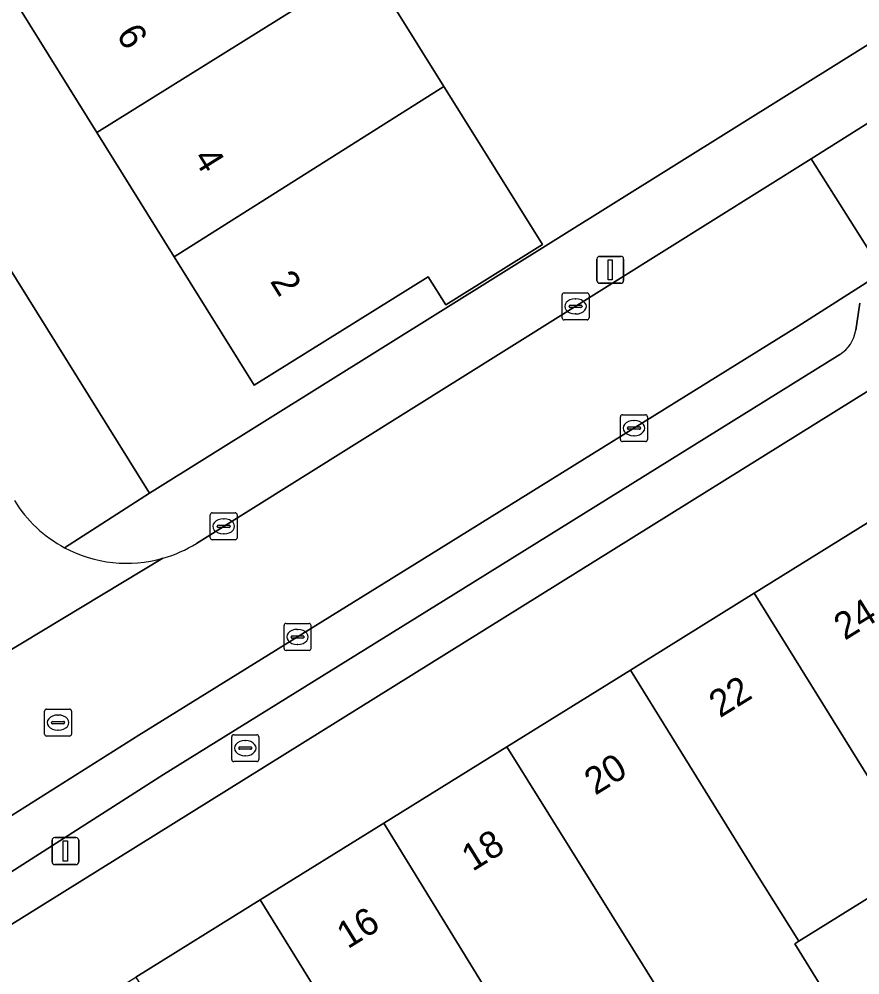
# Model space of a CAD drawing. Extents: x 157767 to 159172, y 387839 to 389425.
# Drawn here: x 158383.45 to 158414.66, y 388199.79 to 388235.29 of the extents above; entities that cross this region are included whole.
import ezdxf

# ---------------------------------------------------------------- set-up
doc = ezdxf.new("R2010")
doc.units = 0
for name, color, linetype in [('IMGEO_Brandkraan', 7, 'Continuous'), ('IMGEO_Erf', 7, 'Continuous'), ('IMGEO_Kolk', 7, 'Continuous'), ('IMGEO_Lichtmast', 7, 'Continuous'), ('IMGEO_Pand', 7, 'Continuous'), ('IMGEO_Pand_nummerreeks', 7, 'Continuous'), ('IMGEO_Parkeervlak_open', 7, 'Continuous'), ('IMGEO_Rijbaan_lokaal_open', 7, 'Continuous'), ('IMGEO_Rioolput', 7, 'Continuous'), ('IMGEO_Voetpad_open', 7, 'Continuous')]:
    doc.layers.add(name, color=color, linetype=linetype)

msp = doc.modelspace()

# ---------------------------------------------------------------- linework, layer by layer
at = {"layer": 'IMGEO_Brandkraan'}
for p, q in [((158391.344, 388207.786), (158391.344, 388208.638)), ((158391.419, 388208.712), (158392.271, 388208.712)), ((158392.345, 388208.638), (158392.345, 388207.786)), ((158391.603, 388208.206), (158391.603, 388208.218)), ((158391.646, 388208.255), (158392.044, 388208.255)), ((158391.832, 388208.492), (158391.857, 388208.492)), ((158392.087, 388208.218), (158392.087, 388208.206)), ((158392.041, 388208.169), (158391.643, 388208.169)), ((158391.855, 388207.932), (158391.83, 388207.932)), ((158392.271, 388207.712), (158391.419, 388207.712))]:
    msp.add_line(p, q, dxfattribs=at)
for points in [[(158391.344, 388207.786), (158391.344, 388208.638)], [(158391.419, 388208.712), (158392.271, 388208.712)], [(158392.345, 388208.638), (158392.345, 388207.786)], [(158392.271, 388207.712), (158391.419, 388207.712)]]:
    msp.add_lwpolyline(points, dxfattribs=at)
for centre, radius, start, end in [((158391.421, 388208.636), 0.0765, 91.552, 178.448), ((158391.421, 388208.636), 0.0765, 91.552, 178.448), ((158392.269, 388208.636), 0.0765, 1.552, 88.448), ((158392.269, 388208.636), 0.0765, 1.552, 88.448), ((158391.643, 388208.215), 0.0403, 85.8775, 175.7526), ((158391.64, 388208.205), 0.0366, 178.938, 274.7102), ((158392.044, 388208.212), 0.043, 264.8664, 352.4533), ((158392.048, 388208.217), 0.0386, 1.7309, 96.639), ((158391.421, 388207.788), 0.0765, 181.552, 268.448), ((158391.421, 388207.788), 0.0765, 181.552, 268.448), ((158392.269, 388207.788), 0.0765, 271.552, 358.448), ((158392.269, 388207.788), 0.0765, 271.552, 358.448)]:
    msp.add_arc(centre, radius, start, end, dxfattribs=at)
for centre, major_axis, ratio, start_param, end_param in [((158391.831, 388208.212), (-0.387, 0.002), 0.722429, 4.712389, 7.853982), ((158391.856, 388208.212), (-0.39, 0.002), 0.717154, 1.570796, 4.712389)]:
    msp.add_ellipse(centre, major_axis=major_axis, ratio=ratio, start_param=start_param, end_param=end_param, dxfattribs=at)
at = {"layer": 'IMGEO_Erf'}
for points in [[(158350.431, 388278.511), (158368.176, 388250), (158388.292, 388217.678), (158416.422, 388235.255)], [(158396.384, 388237.343), (158399.223, 388232.788), (158400.234, 388231.167), (158402.877, 388226.923), (158399.287, 388224.686), (158398.641, 388225.721), (158392.182, 388221.695), (158389.207, 388226.468), (158386.333, 388231.08), (158383.495, 388235.633)], [(158417.003, 388203.897), (158412.399, 388201.036), (158412.248, 388200.942), (158413.876, 388198.321)]]:
    msp.add_lwpolyline(points, dxfattribs=at)
msp.add_lwpolyline([(158401.562, 388208.266), (158406.146, 388211.114), (158410.734, 388213.964), (158415.31, 388216.807), (158420.027, 388219.737), (158417.818, 388223.257), (158378.277, 388198.624), (158381.986, 388192.633), (158384.92, 388187.91), (158387.451, 388189.482), (158384.517, 388194.205), (158382.96, 388196.71), (158387.786, 388199.708), (158392.399, 388202.574), (158396.991, 388205.427)], close=True, dxfattribs=at)
at = {"layer": 'IMGEO_Kolk'}
for p, q in [((158403.607, 388224.196), (158403.607, 388225.048)), ((158403.682, 388225.122), (158404.534, 388225.122)), ((158404.095, 388224.902), (158404.12, 388224.902)), ((158404.608, 388225.048), (158404.608, 388224.196)), ((158403.866, 388224.616), (158403.866, 388224.628)), ((158404.304, 388224.579), (158403.906, 388224.579)), ((158403.909, 388224.665), (158404.307, 388224.665)), ((158404.35, 388224.628), (158404.35, 388224.616)), ((158404.118, 388224.342), (158404.093, 388224.342)), ((158404.534, 388224.122), (158403.682, 388224.122)), ((158405.775, 388219.673), (158405.775, 388220.525)), ((158405.85, 388220.599), (158406.702, 388220.599)), ((158406.263, 388220.379), (158406.288, 388220.379)), ((158406.776, 388220.525), (158406.776, 388219.673)), ((158406.034, 388220.093), (158406.034, 388220.105)), ((158406.472, 388220.056), (158406.074, 388220.056)), ((158406.077, 388220.142), (158406.475, 388220.142)), ((158406.518, 388220.105), (158406.518, 388220.093)), ((158406.702, 388219.599), (158405.85, 388219.599)), ((158406.286, 388219.819), (158406.261, 388219.819)), ((158390.546, 388216.027), (158390.546, 388216.879)), ((158390.621, 388216.953), (158391.473, 388216.953)), ((158391.034, 388216.733), (158391.059, 388216.733)), ((158391.547, 388216.879), (158391.547, 388216.027)), ((158390.805, 388216.447), (158390.805, 388216.459)), ((158391.243, 388216.41), (158390.845, 388216.41)), ((158390.848, 388216.496), (158391.246, 388216.496)), ((158391.289, 388216.459), (158391.289, 388216.447)), ((158391.057, 388216.173), (158391.032, 388216.173)), ((158391.473, 388215.953), (158390.621, 388215.953)), ((158393.36, 388212.843), (158394.212, 388212.843)), ((158393.285, 388211.917), (158393.285, 388212.769)), ((158393.773, 388212.623), (158393.798, 388212.623)), ((158394.286, 388212.769), (158394.286, 388211.917)), ((158393.544, 388212.337), (158393.544, 388212.349)), ((158393.982, 388212.3), (158393.584, 388212.3)), ((158393.587, 388212.386), (158393.985, 388212.386)), ((158394.028, 388212.349), (158394.028, 388212.337)), ((158394.212, 388211.843), (158393.36, 388211.843)), ((158393.796, 388212.063), (158393.771, 388212.063))]:
    msp.add_line(p, q, dxfattribs=at)
for points in [[(158403.607, 388224.196), (158403.607, 388225.048)], [(158403.682, 388225.122), (158404.534, 388225.122)], [(158404.608, 388225.048), (158404.608, 388224.196)], [(158404.534, 388224.122), (158403.682, 388224.122)], [(158405.775, 388219.673), (158405.775, 388220.525)], [(158405.85, 388220.599), (158406.702, 388220.599)], [(158406.776, 388220.525), (158406.776, 388219.673)], [(158406.702, 388219.599), (158405.85, 388219.599)], [(158390.546, 388216.027), (158390.546, 388216.879)], [(158390.621, 388216.953), (158391.473, 388216.953)], [(158391.547, 388216.879), (158391.547, 388216.027)], [(158391.473, 388215.953), (158390.621, 388215.953)], [(158393.36, 388212.843), (158394.212, 388212.843)], [(158393.285, 388211.917), (158393.285, 388212.769)], [(158394.286, 388212.769), (158394.286, 388211.917)], [(158394.212, 388211.843), (158393.36, 388211.843)]]:
    msp.add_lwpolyline(points, dxfattribs=at)
for centre, radius, start, end in [((158403.684, 388225.046), 0.0765, 91.552, 178.448), ((158403.684, 388225.046), 0.0765, 91.552, 178.448), ((158404.532, 388225.046), 0.0765, 1.552, 88.448), ((158404.532, 388225.046), 0.0765, 1.552, 88.448), ((158403.906, 388224.625), 0.0403, 85.8775, 175.7526), ((158403.903, 388224.615), 0.0366, 178.938, 274.7102), ((158404.307, 388224.622), 0.043, 264.8664, 352.4533), ((158404.311, 388224.627), 0.0386, 1.7309, 96.639), ((158403.684, 388224.198), 0.0765, 181.552, 268.448), ((158403.684, 388224.198), 0.0765, 181.552, 268.448), ((158404.532, 388224.198), 0.0765, 271.552, 358.448), ((158404.532, 388224.198), 0.0765, 271.552, 358.448), ((158405.852, 388220.523), 0.0765, 91.552, 178.448), ((158405.852, 388220.523), 0.0765, 91.552, 178.448), ((158406.7, 388220.523), 0.0765, 1.552, 88.448), ((158406.7, 388220.523), 0.0765, 1.552, 88.448), ((158406.074, 388220.102), 0.0403, 85.8775, 175.7526), ((158406.071, 388220.092), 0.0366, 178.938, 274.7102), ((158406.475, 388220.099), 0.043, 264.8664, 352.4533), ((158406.479, 388220.104), 0.0386, 1.7309, 96.639), ((158405.852, 388219.675), 0.0765, 181.552, 268.448), ((158405.852, 388219.675), 0.0765, 181.552, 268.448), ((158406.7, 388219.675), 0.0765, 271.552, 358.448), ((158406.7, 388219.675), 0.0765, 271.552, 358.448), ((158390.623, 388216.877), 0.0765, 91.552, 178.448), ((158390.623, 388216.877), 0.0765, 91.552, 178.448), ((158391.471, 388216.877), 0.0765, 1.552, 88.448), ((158391.471, 388216.877), 0.0765, 1.552, 88.448), ((158390.845, 388216.456), 0.0403, 85.8775, 175.7526), ((158390.842, 388216.446), 0.0366, 178.938, 274.7102), ((158391.246, 388216.453), 0.043, 264.8664, 352.4533), ((158391.25, 388216.458), 0.0386, 1.7309, 96.639), ((158390.623, 388216.029), 0.0765, 181.552, 268.448), ((158390.623, 388216.029), 0.0765, 181.552, 268.448), ((158391.471, 388216.029), 0.0765, 271.552, 358.448), ((158391.471, 388216.029), 0.0765, 271.552, 358.448), ((158393.362, 388212.767), 0.0765, 91.552, 178.448), ((158393.362, 388212.767), 0.0765, 91.552, 178.448), ((158394.21, 388212.767), 0.0765, 1.552, 88.448), ((158394.21, 388212.767), 0.0765, 1.552, 88.448), ((158393.584, 388212.346), 0.0403, 85.8775, 175.7526), ((158393.581, 388212.336), 0.0366, 178.938, 274.7102), ((158393.985, 388212.343), 0.043, 264.8664, 352.4533), ((158393.989, 388212.348), 0.0386, 1.7309, 96.639), ((158393.362, 388211.919), 0.0765, 181.552, 268.448), ((158393.362, 388211.919), 0.0765, 181.552, 268.448), ((158394.21, 388211.919), 0.0765, 271.552, 358.448), ((158394.21, 388211.919), 0.0765, 271.552, 358.448)]:
    msp.add_arc(centre, radius, start, end, dxfattribs=at)
for centre, major_axis, ratio, start_param, end_param in [((158404.094, 388224.622), (-0.387, 0.002), 0.722429, 4.712389, 7.853982), ((158404.119, 388224.622), (-0.39, 0.002), 0.717154, 1.570796, 4.712389), ((158406.262, 388220.099), (-0.387, 0.002), 0.722429, 4.712389, 7.853982), ((158406.287, 388220.099), (-0.39, 0.002), 0.717154, 1.570796, 4.712389), ((158391.033, 388216.453), (-0.387, 0.002), 0.722429, 4.712389, 7.853982), ((158391.058, 388216.453), (-0.39, 0.002), 0.717154, 1.570796, 4.712389), ((158393.772, 388212.343), (-0.387, 0.002), 0.722429, 4.712389, 7.853982), ((158393.797, 388212.343), (-0.39, 0.002), 0.717154, 1.570796, 4.712389)]:
    msp.add_ellipse(centre, major_axis=major_axis, ratio=ratio, start_param=start_param, end_param=end_param, dxfattribs=at)
at = {"layer": 'IMGEO_Lichtmast'}
for p, q in [((158404.902, 388225.581), (158404.902, 388226.381)), ((158404.902, 388226.381), (158404.902, 388225.581)), ((158405.002, 388226.481), (158405.792, 388226.481)), ((158405.792, 388226.481), (158405.002, 388226.481)), ((158405.892, 388226.381), (158405.892, 388225.581)), ((158405.892, 388225.581), (158405.892, 388226.381)), ((158405.792, 388225.481), (158405.002, 388225.481)), ((158405.002, 388225.481), (158405.792, 388225.481)), ((158384.671, 388203.988), (158384.671, 388204.788)), ((158384.671, 388204.788), (158384.671, 388203.988)), ((158384.771, 388204.888), (158385.561, 388204.888)), ((158385.561, 388204.888), (158384.771, 388204.888)), ((158385.661, 388204.788), (158385.661, 388203.988)), ((158385.661, 388203.988), (158385.661, 388204.788)), ((158385.561, 388203.888), (158384.771, 388203.888)), ((158384.771, 388203.888), (158385.561, 388203.888))]:
    msp.add_line(p, q, dxfattribs=at)
for points in [[(158405.322, 388226.356), (158405.472, 388226.356), (158405.472, 388225.606), (158405.322, 388225.606), (158405.322, 388226.356)], [(158385.091, 388204.763), (158385.241, 388204.763), (158385.241, 388204.013), (158385.091, 388204.013), (158385.091, 388204.763)]]:
    msp.add_lwpolyline(points, dxfattribs=at)
for centre, start, end in [((158405.002, 388226.381), 90, 180), ((158405.002, 388226.381), 90, 180), ((158405.792, 388226.381), 0, 90), ((158405.792, 388226.381), 360, 90), ((158405.002, 388225.581), 180, 270), ((158405.002, 388225.581), 180, 270), ((158405.792, 388225.581), 270, 0), ((158405.792, 388225.581), 270, 0), ((158384.771, 388204.788), 90, 180), ((158384.771, 388204.788), 90, 180), ((158385.561, 388204.788), 0, 90), ((158385.561, 388204.788), 360, 90), ((158384.771, 388203.988), 180, 270), ((158384.771, 388203.988), 180, 270), ((158385.561, 388203.988), 270, 0), ((158385.561, 388203.988), 270, 0)]:
    msp.add_arc(centre, 0.1, start, end, dxfattribs=at)
at = {"layer": 'IMGEO_Pand'}
for points in [[(158383.495, 388235.633), (158386.333, 388231.08), (158393.75, 388235.701), (158392.399, 388237.869), (158395.06, 388239.527), (158393.545, 388241.958)], [(158393.75, 388235.701), (158386.333, 388231.08), (158389.207, 388226.468), (158399.223, 388232.788), (158396.384, 388237.343)], [(158389.207, 388226.468), (158392.182, 388221.695), (158398.641, 388225.721), (158399.287, 388224.686), (158402.877, 388226.923), (158400.234, 388231.167), (158399.223, 388232.788)], [(158417.003, 388203.897), (158421.577, 388206.738), (158415.31, 388216.807), (158410.734, 388213.964), (158415.39, 388206.47)], [(158417.003, 388203.897), (158415.39, 388206.47), (158410.734, 388213.964), (158406.146, 388211.114), (158410.79, 388203.6), (158412.399, 388201.036)], [(158406.146, 388211.114), (158401.562, 388208.266), (158406.23, 388200.76), (158407.832, 388198.199), (158409.46, 388195.578), (158413.876, 388198.321), (158412.248, 388200.942), (158412.399, 388201.036), (158410.79, 388203.6)], [(158401.562, 388208.266), (158396.991, 388205.427), (158401.62, 388197.89), (158403.223, 388195.336), (158403.139, 388195.284), (158404.768, 388192.663), (158409.46, 388195.578), (158407.832, 388198.199), (158406.23, 388200.76)], [(158396.991, 388205.427), (158392.399, 388202.574), (158397.06, 388195.04), (158398.649, 388192.494), (158403.139, 388195.284), (158403.223, 388195.336), (158401.62, 388197.89)], [(158392.399, 388202.574), (158387.786, 388199.708), (158392.466, 388192.197), (158392.371, 388192.138), (158393.959, 388189.581), (158398.649, 388192.494), (158397.06, 388195.04)]]:
    msp.add_lwpolyline(points, close=True, dxfattribs=at)
at = {"layer": 'IMGEO_Parkeervlak_open'}
for points in [[(158415.34, 388225.782), (158412.373, 388223.892), (158399.018, 388215.587), (158387.898, 388208.694), (158378.471, 388202.756)], [(158414.509, 388223.735), (158414.664, 388224.744)], [(158381.889, 388202.818), (158388.815, 388207.236), (158399.927, 388214.124), (158413.922, 388222.836)]]:
    msp.add_lwpolyline(points, dxfattribs=at)
msp.add_arc((158413.227, 388223.931), 1.297, 302.399, 351.3161, dxfattribs=at)
at = {"layer": 'IMGEO_Rijbaan_lokaal_open'}
msp.add_lwpolyline([(158412.854, 388230.106), (158415.518, 388225.895), (158417.846, 388227.379), (158415.193, 388231.574)], close=True, dxfattribs=at)
for points in [[(158387.898, 388208.694), (158399.018, 388215.587), (158412.373, 388223.892), (158415.34, 388225.782), (158415.518, 388225.895), (158412.854, 388230.106), (158405.582, 388225.543), (158390.034, 388215.818)], [(158388.791, 388215.266), (158377.574, 388208.507), (158376.759, 388207.591), (158374.765, 388206.31)], [(158377.574, 388208.507), (158388.791, 388215.266)], [(158375.518, 388199.174), (158375.884, 388200.241), (158376.437, 388201.113), (158376.96, 388201.707), (158377.59, 388202.208), (158378.471, 388202.756), (158387.898, 388208.694)]]:
    msp.add_lwpolyline(points, dxfattribs=at)
for centre, radius, start, end in [((158387.452, 388219.977), 4.901, 211.6213, 241.8078), ((158387.447, 388219.975), 4.897, 241.8564, 285.9281), ((158387.434, 388219.996), 4.921, 286.0022, 301.8886)]:
    msp.add_arc(centre, radius, start, end, dxfattribs=at)
at = {"layer": 'IMGEO_Rioolput'}
for p, q in [((158384.47, 388209.662), (158385.322, 388209.662)), ((158384.395, 388208.736), (158384.395, 388209.588)), ((158384.883, 388209.442), (158384.908, 388209.442)), ((158385.396, 388209.588), (158385.396, 388208.736)), ((158384.654, 388209.156), (158384.654, 388209.168)), ((158385.092, 388209.119), (158384.694, 388209.119)), ((158384.697, 388209.205), (158385.095, 388209.205)), ((158385.138, 388209.168), (158385.138, 388209.156)), ((158385.322, 388208.662), (158384.47, 388208.662)), ((158384.906, 388208.882), (158384.881, 388208.882))]:
    msp.add_line(p, q, dxfattribs=at)
for points in [[(158384.47, 388209.662), (158385.322, 388209.662)], [(158384.395, 388208.736), (158384.395, 388209.588)], [(158385.396, 388209.588), (158385.396, 388208.736)], [(158385.322, 388208.662), (158384.47, 388208.662)]]:
    msp.add_lwpolyline(points, dxfattribs=at)
for centre, radius, start, end in [((158384.472, 388209.586), 0.0765, 91.552, 178.448), ((158384.472, 388209.586), 0.0765, 91.552, 178.448), ((158385.32, 388209.586), 0.0765, 1.552, 88.448), ((158385.32, 388209.586), 0.0765, 1.552, 88.448), ((158384.694, 388209.165), 0.0403, 85.8775, 175.7526), ((158384.691, 388209.155), 0.0366, 178.938, 274.7102), ((158385.095, 388209.162), 0.043, 264.8664, 352.4533), ((158385.099, 388209.167), 0.0386, 1.7309, 96.639), ((158384.472, 388208.738), 0.0765, 181.552, 268.448), ((158384.472, 388208.738), 0.0765, 181.552, 268.448), ((158385.32, 388208.738), 0.0765, 271.552, 358.448), ((158385.32, 388208.738), 0.0765, 271.552, 358.448)]:
    msp.add_arc(centre, radius, start, end, dxfattribs=at)
for centre, major_axis, ratio, start_param, end_param in [((158384.882, 388209.162), (-0.387, 0.002), 0.722429, 4.712389, 7.853982), ((158384.907, 388209.162), (-0.39, 0.002), 0.717154, 1.570796, 4.712389)]:
    msp.add_ellipse(centre, major_axis=major_axis, ratio=ratio, start_param=start_param, end_param=end_param, dxfattribs=at)
at = {"layer": 'IMGEO_Voetpad_open'}
for points in [[(158464.398, 388250.301), (158464.092, 388250), (158463.593, 388249.51), (158464.043, 388249.085), (158472.905, 388239.497), (158473.669, 388240.203), (158477.066, 388236.527), (158480.103, 388238.22), (158477.609, 388242.048), (158476.519, 388241.369), (158467.046, 388250), (158465.873, 388251.069), (158458.066, 388263.537), (158452.643, 388260.147), (158436.41, 388250), (158421.862, 388240.906), (158415.402, 388236.809), (158416.422, 388235.255), (158388.292, 388217.678), (158385.137, 388215.657)], [(158385.137, 388215.657), (158388.292, 388217.678), (158368.176, 388250)], [(158405.582, 388225.543), (158412.854, 388230.106), (158415.193, 388231.574), (158417.904, 388233.275), (158417.639, 388233.698), (158422.595, 388236.811), (158422.86, 388236.388), (158426.997, 388238.989)], [(158390.034, 388215.818), (158405.582, 388225.543)], [(158414.664, 388224.744), (158414.509, 388223.735)], [(158375.517, 388196.903), (158378.277, 388198.624), (158417.818, 388223.257)], [(158413.922, 388222.836), (158399.927, 388214.124), (158388.815, 388207.236), (158381.889, 388202.818)]]:
    msp.add_lwpolyline(points, dxfattribs=at)
for centre, radius, start, end in [((158413.227, 388223.931), 1.297, 302.399, 351.3161), ((158387.452, 388219.977), 4.901, 211.6213, 241.8078), ((158387.447, 388219.975), 4.897, 241.8564, 285.9281), ((158387.434, 388219.996), 4.921, 286.0022, 301.8886)]:
    msp.add_arc(centre, radius, start, end, dxfattribs=at)

# ---------------------------------------------------------------- texts
at = {"layer": 'IMGEO_Pand_nummerreeks'}
for s, rotation, p in [('6', 301.9324, (158387.035, 388234.719)), ('4', 301.9324, (158389.891, 388230.136)), ('2', 301.9324, (158392.746, 388225.555)), ('24', 31.8496, (158414.105, 388212.198)), ('22', 31.8496, (158409.47, 388209.318)), ('20', 31.8507, (158404.841, 388206.442)), ('18', 31.8507, (158400.285, 388203.612)), ('16', 31.8507, (158395.65, 388200.733))]:
    msp.add_text(s, height=1, rotation=rotation, dxfattribs=at).set_placement(p)

doc.saveas('drawing.dxf')
